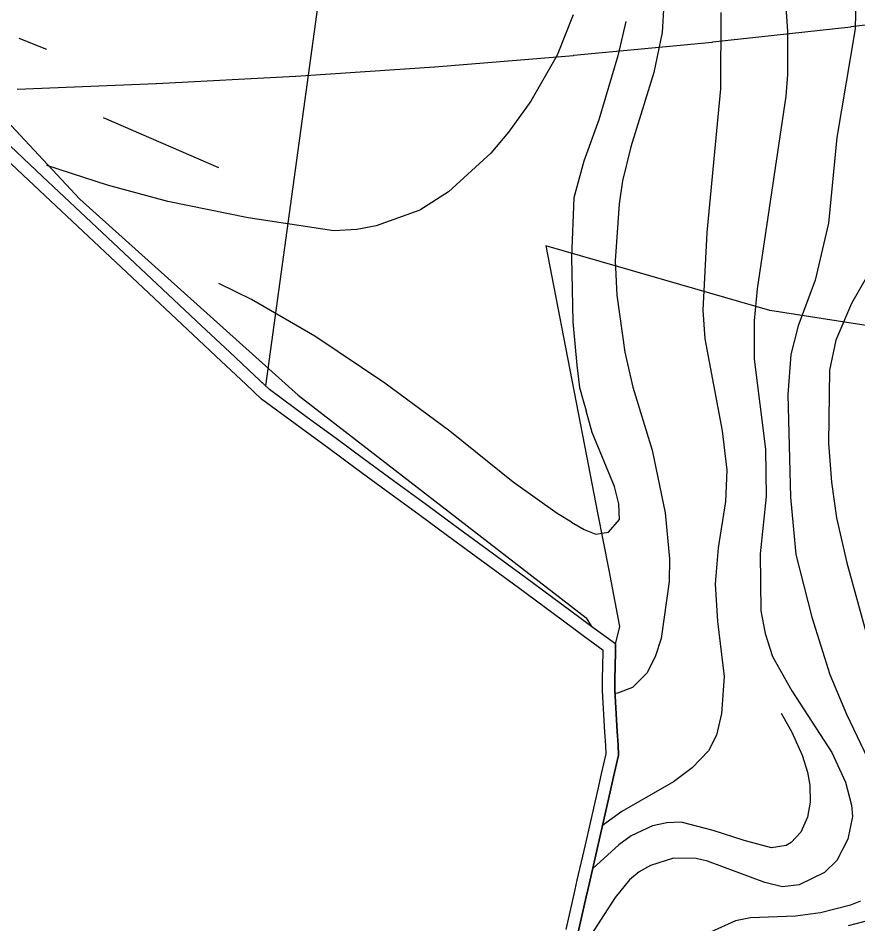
# Model space of a CAD drawing. Extents: x -758499 to -754160, y -1175205 to -1172032.
# Drawn here: x -757833.3 to -757493.9, y -1173360.7 to -1172994.5 of the extents above; entities that cross this region are included whole.
import ezdxf

# ---------------------------------------------------------------- set-up
doc = ezdxf.new("R2010")
doc.units = 0
for name, color, linetype in [('A061_PodUz_p', 7, 'Continuous'), ('A102_LetVysk_op', 7, 'Continuous'), ('A106_TuristT_l', 7, 'Continuous'), ('HRANICE řešeného území', 7, 'Continuous'), ('PLOCHY NL lesní', 7, 'Continuous'), ('vrstevnice', 7, 'Continuous'), ('ÚSES LBC jako součást RBK', 7, 'Continuous')]:
    doc.layers.add(name, color=color, linetype=linetype)

msp = doc.modelspace()

# ---------------------------------------------------------------- linework, layer by layer
at = {"layer": 'A061_PodUz_p'}
msp.add_line((-757690.69, -1172833.04), (-757733.33, -1173143.14), dxfattribs=at)
msp.add_lwpolyline([(-757733.33, -1173143.14), (-757737.88, -1173138.87), (-757747.81, -1173129.54), (-757759.16, -1173118.88), (-757779.39, -1173099.89), (-757799.29, -1173081.21), (-757823.43, -1173058.54), (-757844.49, -1173038.77)], dxfattribs=at)
at = {"layer": 'A102_LetVysk_op'}
for p, q in [((-757496.54, -1172997.94), (-757440.8, -1172991)), ((-757552.56, -1173004.13), (-757496.73, -1172997.97)), ((-757496.73, -1172997.97), (-757496.54, -1172997.94)), ((-757608.67, -1173009.53), (-757552.74, -1173004.15)), ((-757552.74, -1173004.15), (-757552.56, -1173004.13)), ((-757664.85, -1173014.13), (-757608.84, -1173009.54)), ((-757608.84, -1173009.54), (-757608.67, -1173009.53)), ((-757721.09, -1173017.95), (-757665.01, -1173014.15)), ((-757665.01, -1173014.15), (-757664.85, -1173014.13)), ((-757777.38, -1173020.97), (-757721.24, -1173017.96)), ((-757721.24, -1173017.96), (-757721.09, -1173017.95)), ((-757833.7, -1173023.2), (-757777.51, -1173020.98)), ((-757777.51, -1173020.98), (-757777.38, -1173020.97))]:
    msp.add_line(p, q, dxfattribs=at)
at = {"layer": 'A106_TuristT_l'}
for p, q in [((-757892.58, -1172977.63), (-757808.34, -1173067.73)), ((-757808.34, -1173067.73), (-757720.12, -1173146.95)), ((-757720.12, -1173146.95), (-757603.76, -1173236.99)), ((-757603.76, -1173236.99), (-757601.56, -1173240.4))]:
    msp.add_line(p, q, dxfattribs=at)
at = {"layer": 'HRANICE řešeného území'}
for points in [[(-757606.97, -1173364.05), (-757603.71, -1173349.76), (-757602.41, -1173344.07), (-757599.15, -1173329.84), (-757597.79, -1173323.89), (-757594, -1173307.28), (-757592.6, -1173301.17), (-757590.6, -1173292.4), (-757590.83, -1173288.28), (-757591.14, -1173282.92), (-757592.08, -1173266.2), (-757592.17, -1173264.67), (-757592.09, -1173261.67), (-757591.82, -1173251.11), (-757591.73, -1173247.62), (-757601.92, -1173240.13), (-757605.7, -1173237.35), (-757614.05, -1173231.2), (-757628.15, -1173220.83), (-757656.81, -1173199.75), (-757668.3, -1173191.3), (-757681.57, -1173181.54), (-757693.69, -1173172.63), (-757704.77, -1173164.48), (-757716.42, -1173155.91), (-757731.69, -1173144.68), (-757737.88, -1173138.87), (-757747.81, -1173129.54), (-757759.16, -1173118.88), (-757779.39, -1173099.89), (-757799.29, -1173081.21), (-757823.43, -1173058.54), (-757844.49, -1173038.77)], [(-757611.84, -1173362.94), (-757608.58, -1173348.65), (-757607.28, -1173342.95), (-757604.02, -1173328.72), (-757602.66, -1173322.78), (-757598.87, -1173306.17), (-757597.47, -1173300.06), (-757595.63, -1173291.98), (-757595.82, -1173288.56), (-757596.13, -1173283.2), (-757597.07, -1173266.49), (-757597.17, -1173264.75), (-757597.09, -1173261.54), (-757596.82, -1173250.98), (-757596.8, -1173250.1), (-757604.88, -1173244.16), (-757608.66, -1173241.38), (-757617.01, -1173235.23), (-757631.11, -1173224.86), (-757659.77, -1173203.78), (-757671.26, -1173195.33), (-757684.53, -1173185.57), (-757696.65, -1173176.66), (-757707.73, -1173168.51), (-757719.38, -1173159.94), (-757734.89, -1173148.53), (-757741.3, -1173142.51), (-757751.23, -1173133.18), (-757762.58, -1173122.53), (-757782.81, -1173103.54), (-757802.71, -1173084.86), (-757826.85, -1173062.19), (-757847.91, -1173042.42)]]:
    msp.add_lwpolyline(points, dxfattribs=at)
at = {"layer": 'PLOCHY NL lesní'}
msp.add_lwpolyline([(-757606.97, -1173364.05), (-757603.71, -1173349.76), (-757602.41, -1173344.07), (-757599.15, -1173329.84), (-757597.79, -1173323.89), (-757594, -1173307.28), (-757592.6, -1173301.17), (-757590.6, -1173292.4), (-757590.83, -1173288.28), (-757591.14, -1173282.92), (-757592.08, -1173266.2), (-757592.17, -1173264.67), (-757592.09, -1173261.67), (-757591.82, -1173251.11), (-757591.73, -1173247.62), (-757601.92, -1173240.13), (-757605.7, -1173237.35), (-757614.05, -1173231.2), (-757628.15, -1173220.83), (-757656.81, -1173199.75), (-757668.3, -1173191.3), (-757681.57, -1173181.54), (-757693.69, -1173172.63), (-757704.77, -1173164.48), (-757716.42, -1173155.91), (-757731.69, -1173144.68), (-757737.88, -1173138.87), (-757747.81, -1173129.54), (-757759.16, -1173118.88), (-757779.39, -1173099.89), (-757799.29, -1173081.21), (-757823.43, -1173058.54), (-757844.49, -1173038.77)], dxfattribs=at)
at = {"layer": 'vrstevnice'}
for p, q in [((-757523.3, -1172985.86), (-757522.29, -1172999.71)), ((-757494.58, -1172984.27), (-757495.01, -1172998.85)), ((-757494.58, -1172984.27), (-757495.01, -1172998.85)), ((-757572.37, -1172988.74), (-757572.95, -1173000.29)), ((-757572.37, -1172988.74), (-757572.95, -1173000.29)), ((-757608.91, -1172993.13), (-757615.45, -1173009.41)), ((-757608.91, -1172993.13), (-757615.45, -1173009.41)), ((-757549.28, -1172992.21), (-757549.42, -1173023.09)), ((-757549.28, -1172992.21), (-757549.42, -1173023.09)), ((-757587.62, -1172995.84), (-757590.93, -1173009.78)), ((-757572.95, -1173000.29), (-757576.41, -1173016.45)), ((-757572.95, -1173000.29), (-757576.41, -1173016.45)), ((-757522.29, -1172999.71), (-757522.29, -1173017.32)), ((-757495.01, -1172998.85), (-757502.37, -1173042.72)), ((-757495.01, -1172998.85), (-757502.37, -1173042.72)), ((-757821.67, -1173007.15), (-757832.96, -1173002.72)), ((-757821.67, -1173007.15), (-757832.96, -1173002.72)), ((-757615.45, -1173009.41), (-757626.06, -1173028.01)), ((-757615.45, -1173009.41), (-757626.06, -1173028.01)), ((-757590.93, -1173009.78), (-757598.59, -1173035.57)), ((-757576.41, -1173016.45), (-757585.65, -1173046.47)), ((-757576.41, -1173016.45), (-757585.65, -1173046.47)), ((-757522.29, -1173017.32), (-757523.01, -1173025.98)), ((-757549.42, -1173023.09), (-757554.91, -1173081.11)), ((-757549.42, -1173023.09), (-757554.91, -1173081.11)), ((-757626.06, -1173028.01), (-757635.07, -1173040.66)), ((-757626.06, -1173028.01), (-757635.07, -1173040.66)), ((-757523.01, -1173025.98), (-757534.56, -1173103.91)), ((-757752.2, -1173054.97), (-757798.75, -1173034.84)), ((-757598.59, -1173035.57), (-757604.69, -1173052.28)), ((-757635.07, -1173040.66), (-757642.19, -1173049.09)), ((-757635.07, -1173040.66), (-757642.19, -1173049.09)), ((-757502.37, -1173042.72), (-757505.69, -1173077.36)), ((-757502.37, -1173042.72), (-757505.69, -1173077.36)), ((-757642.19, -1173049.09), (-757659.34, -1173064.78)), ((-757642.19, -1173049.09), (-757659.34, -1173064.78)), ((-757585.65, -1173046.47), (-757588.97, -1173060.33)), ((-757585.65, -1173046.47), (-757588.97, -1173060.33)), ((-757604.69, -1173052.28), (-757608.73, -1173067.14)), ((-757797.26, -1173062.02), (-757821.67, -1173054.03)), ((-757797.26, -1173062.02), (-757821.67, -1173054.03)), ((-757588.97, -1173060.33), (-757590.41, -1173069.57)), ((-757588.97, -1173060.33), (-757590.41, -1173069.57)), ((-757772.84, -1173068.56), (-757797.26, -1173062.02)), ((-757772.84, -1173068.56), (-757797.26, -1173062.02)), ((-757659.34, -1173064.78), (-757670.95, -1173072.09)), ((-757659.34, -1173064.78), (-757670.95, -1173072.09)), ((-757608.73, -1173067.14), (-757609.63, -1173091.09)), ((-757740.29, -1173075.25), (-757772.84, -1173068.56)), ((-757740.29, -1173075.25), (-757772.84, -1173068.56)), ((-757590.41, -1173069.57), (-757592, -1173092.66)), ((-757590.41, -1173069.57), (-757592, -1173092.66)), ((-757705.7, -1173080.48), (-757740.29, -1173075.25)), ((-757705.7, -1173080.48), (-757740.29, -1173075.25)), ((-757670.95, -1173072.09), (-757688.55, -1173078.44)), ((-757670.95, -1173072.09), (-757688.55, -1173078.44)), ((-757688.55, -1173078.44), (-757696.4, -1173079.9)), ((-757688.55, -1173078.44), (-757696.4, -1173079.9)), ((-757505.69, -1173077.36), (-757511.18, -1173100.45)), ((-757505.69, -1173077.36), (-757511.18, -1173100.45)), ((-757696.4, -1173079.9), (-757705.7, -1173080.48)), ((-757696.4, -1173079.9), (-757705.7, -1173080.48)), ((-757554.91, -1173081.11), (-757556.5, -1173112.57)), ((-757554.91, -1173081.11), (-757556.5, -1173112.57)), ((-757609.63, -1173091.09), (-757609.05, -1173117.25)), ((-757592, -1173092.66), (-757591.28, -1173106.51)), ((-757592, -1173092.66), (-757591.28, -1173106.51)), ((-757485.63, -1173090.93), (-757496.46, -1173109.83)), ((-757485.63, -1173090.93), (-757496.46, -1173109.83)), ((-757511.18, -1173100.45), (-757517.96, -1173118.92)), ((-757511.18, -1173100.45), (-757517.96, -1173118.92)), ((-757738.98, -1173108.24), (-757752.2, -1173101.84)), ((-757534.56, -1173103.91), (-757535.86, -1173116.9)), ((-757713.4, -1173123.06), (-757738.98, -1173108.24)), ((-757591.28, -1173106.51), (-757588.1, -1173129.6)), ((-757591.28, -1173106.51), (-757588.1, -1173129.6)), ((-757496.46, -1173109.83), (-757502.81, -1173124.7)), ((-757496.46, -1173109.83), (-757502.81, -1173124.7)), ((-757556.5, -1173112.57), (-757555.77, -1173124.12)), ((-757556.5, -1173112.57), (-757555.77, -1173124.12)), ((-757609.05, -1173117.25), (-757607.44, -1173134.73)), ((-757535.86, -1173116.9), (-757535.86, -1173132.35)), ((-757517.96, -1173118.92), (-757520.99, -1173130.47)), ((-757517.96, -1173118.92), (-757520.99, -1173130.47)), ((-757685.05, -1173142.06), (-757713.4, -1173123.06)), ((-757555.77, -1173124.12), (-757548.7, -1173161.36)), ((-757555.77, -1173124.12), (-757548.7, -1173161.36)), ((-757502.81, -1173124.7), (-757505.4, -1173136.82)), ((-757502.81, -1173124.7), (-757505.4, -1173136.82)), ((-757588.1, -1173129.6), (-757584.78, -1173143.75)), ((-757588.1, -1173129.6), (-757584.78, -1173143.75)), ((-757520.99, -1173130.47), (-757522.15, -1173146.63)), ((-757520.99, -1173130.47), (-757522.15, -1173146.63)), ((-757535.86, -1173132.35), (-757531.25, -1173168.73)), ((-757607.44, -1173134.73), (-757606.44, -1173143.86)), ((-757505.4, -1173136.82), (-757505.69, -1173166.26)), ((-757505.4, -1173136.82), (-757505.69, -1173166.26)), ((-757658.76, -1173161.43), (-757685.05, -1173142.06)), ((-757606.44, -1173143.86), (-757604.87, -1173149.11)), ((-757584.78, -1173143.75), (-757576.99, -1173169.15)), ((-757584.78, -1173143.75), (-757576.99, -1173169.15)), ((-757522.15, -1173146.63), (-757521.14, -1173188.2)), ((-757522.15, -1173146.63), (-757521.14, -1173188.2)), ((-757604.87, -1173149.11), (-757603.65, -1173153.31)), ((-757601.29, -1173162.04), (-757603.65, -1173153.31)), ((-757633.18, -1173182.07), (-757658.76, -1173161.43)), ((-757592.29, -1173183.87), (-757601.29, -1173162.04)), ((-757548.7, -1173161.36), (-757546.83, -1173177.23)), ((-757548.7, -1173161.36), (-757546.83, -1173177.23)), ((-757505.69, -1173166.26), (-757504.54, -1173182.14)), ((-757505.69, -1173166.26), (-757504.54, -1173182.14)), ((-757576.99, -1173169.15), (-757571.79, -1173194.55)), ((-757576.99, -1173169.15), (-757571.79, -1173194.55)), ((-757531.25, -1173168.73), (-757530.95, -1173187.91)), ((-757546.83, -1173177.23), (-757547.4, -1173189.93)), ((-757546.83, -1173177.23), (-757547.4, -1173189.93)), ((-757615.43, -1173194.8), (-757633.18, -1173182.07)), ((-757590.56, -1173190.8), (-757592.29, -1173183.87)), ((-757504.54, -1173182.14), (-757502.52, -1173196.57)), ((-757504.54, -1173182.14), (-757502.52, -1173196.57)), ((-757530.95, -1173187.91), (-757533.4, -1173211)), ((-757521.14, -1173188.2), (-757518.97, -1173211.29)), ((-757521.14, -1173188.2), (-757518.97, -1173211.29)), ((-757590.27, -1173197.15), (-757590.56, -1173190.8)), ((-757547.4, -1173189.93), (-757550.29, -1173208.69)), ((-757547.4, -1173189.93), (-757550.29, -1173208.69)), ((-757609.62, -1173198.29), (-757615.43, -1173194.8)), ((-757571.79, -1173194.55), (-757570.06, -1173213.02)), ((-757571.79, -1173194.55), (-757570.06, -1173213.02)), ((-757609.62, -1173198.29), (-757604.53, -1173201.27)), ((-757594.74, -1173202.34), (-757590.27, -1173197.15)), ((-757502.52, -1173196.57), (-757498.33, -1173214.75)), ((-757502.52, -1173196.57), (-757498.33, -1173214.75)), ((-757604.53, -1173201.27), (-757599.79, -1173203.06)), ((-757599.79, -1173203.06), (-757594.74, -1173202.34)), ((-757550.29, -1173208.69), (-757551.59, -1173223.13)), ((-757550.29, -1173208.69), (-757551.59, -1173223.13)), ((-757533.4, -1173211), (-757533.11, -1173234.09)), ((-757570.06, -1173213.02), (-757570.21, -1173222.26)), ((-757570.06, -1173213.02), (-757570.21, -1173222.26)), ((-757518.97, -1173211.29), (-757512.48, -1173236.69)), ((-757518.97, -1173211.29), (-757512.48, -1173236.69)), ((-757498.33, -1173214.75), (-757489.96, -1173245.06)), ((-757498.33, -1173214.75), (-757489.96, -1173245.06)), ((-757570.21, -1173222.26), (-757573.38, -1173245.35)), ((-757570.21, -1173222.26), (-757573.38, -1173245.35)), ((-757551.59, -1173223.13), (-757550.58, -1173238.42)), ((-757551.59, -1173223.13), (-757550.58, -1173238.42)), ((-757533.11, -1173234.09), (-757531.38, -1173243.33)), ((-757512.48, -1173236.69), (-757505.26, -1173259.78)), ((-757512.48, -1173236.69), (-757505.26, -1173259.78)), ((-757550.58, -1173238.42), (-757547.98, -1173260.65)), ((-757550.58, -1173238.42), (-757547.98, -1173260.65)), ((-757531.38, -1173243.33), (-757528.35, -1173252.57)), ((-757573.38, -1173245.35), (-757575.69, -1173252.28)), ((-757573.38, -1173245.35), (-757575.69, -1173252.28)), ((-757575.69, -1173252.28), (-757579.01, -1173259.21)), ((-757575.69, -1173252.28), (-757579.01, -1173259.21)), ((-757528.35, -1173252.57), (-757520.56, -1173266.42)), ((-757579.01, -1173259.21), (-757584.93, -1173265.12)), ((-757579.01, -1173259.21), (-757584.93, -1173265.12)), ((-757547.98, -1173260.65), (-757548.99, -1173275.66)), ((-757547.98, -1173260.65), (-757548.99, -1173275.66)), ((-757505.26, -1173259.78), (-757498.48, -1173275.95)), ((-757505.26, -1173259.78), (-757498.48, -1173275.95)), ((-757584.93, -1173265.12), (-757590.99, -1173267.43)), ((-757584.93, -1173265.12), (-757590.99, -1173267.43)), ((-757590.99, -1173267.43), (-757592, -1173267.58)), ((-757590.99, -1173267.43), (-757592, -1173267.58)), ((-757520.56, -1173266.42), (-757504.39, -1173291.39)), ((-757548.99, -1173275.66), (-757551.01, -1173284.32)), ((-757548.99, -1173275.66), (-757551.01, -1173284.32)), ((-757524.9, -1173275.49), (-757520.51, -1173283.16)), ((-757498.48, -1173275.95), (-757488.52, -1173296.73)), ((-757498.48, -1173275.95), (-757488.52, -1173296.73)), ((-757551.01, -1173284.32), (-757554.19, -1173290.67)), ((-757551.01, -1173284.32), (-757554.19, -1173290.67)), ((-757520.51, -1173283.16), (-757516.37, -1173292.4)), ((-757554.19, -1173290.67), (-757560.82, -1173297.6)), ((-757554.19, -1173290.67), (-757560.82, -1173297.6)), ((-757504.39, -1173291.39), (-757498.91, -1173303.37)), ((-757516.37, -1173292.4), (-757514.21, -1173299.33)), ((-757560.82, -1173297.6), (-757568.47, -1173303.22)), ((-757560.82, -1173297.6), (-757568.47, -1173303.22)), ((-757514.21, -1173299.33), (-757513.34, -1173304.52)), ((-757568.47, -1173303.22), (-757589.26, -1173315.2)), ((-757568.47, -1173303.22), (-757589.26, -1173315.2)), ((-757513.34, -1173304.52), (-757513.2, -1173311.45)), ((-757498.91, -1173303.37), (-757496.46, -1173312.61)), ((-757513.2, -1173311.45), (-757514.21, -1173317.51)), ((-757496.46, -1173312.61), (-757496.02, -1173317.22)), ((-757589.26, -1173315.2), (-757597.1, -1173320.87)), ((-757589.26, -1173315.2), (-757597.1, -1173320.87)), ((-757496.02, -1173317.22), (-757497.9, -1173326.46)), ((-757576.84, -1173320.98), (-757585.5, -1173325.02)), ((-757571.07, -1173319.82), (-757576.84, -1173320.98)), ((-757565.3, -1173319.53), (-757571.07, -1173319.82)), ((-757552.31, -1173322.85), (-757565.3, -1173319.53)), ((-757514.21, -1173317.51), (-757516.95, -1173323.57)), ((-757539.9, -1173326.89), (-757552.31, -1173322.85)), ((-757516.95, -1173323.57), (-757520.85, -1173327.76)), ((-757585.5, -1173325.02), (-757590.56, -1173328.77)), ((-757528.79, -1173329.92), (-757539.9, -1173326.89)), ((-757520.85, -1173327.76), (-757522.87, -1173328.91)), ((-757497.9, -1173326.46), (-757502.4, -1173335.02)), ((-757590.56, -1173328.77), (-757601.07, -1173338.22)), ((-757522.87, -1173328.91), (-757528.79, -1173329.92)), ((-757568.47, -1173334.11), (-757577.71, -1173337)), ((-757559.24, -1173334.25), (-757568.47, -1173334.11)), ((-757554.62, -1173335.26), (-757559.24, -1173334.25)), ((-757531.53, -1173343.92), (-757554.62, -1173335.26)), ((-757502.4, -1173335.02), (-757507.34, -1173339.95)), ((-757577.71, -1173337), (-757582.33, -1173339.59)), ((-757586.23, -1173342.91), (-757592, -1173349.99)), ((-757582.33, -1173339.59), (-757586.23, -1173342.91)), ((-757507.34, -1173339.95), (-757517.67, -1173344.93)), ((-757524.31, -1173345.66), (-757531.53, -1173343.92)), ((-757517.67, -1173344.93), (-757524.31, -1173345.66)), ((-757592, -1173349.99), (-757602.1, -1173365.57)), ((-757496.89, -1173353.16), (-757509.01, -1173356.19)), ((-757496.89, -1173353.16), (-757509.01, -1173356.19)), ((-757492.85, -1173351.43), (-757496.89, -1173353.16)), ((-757492.85, -1173351.43), (-757496.89, -1173353.16)), ((-757519.12, -1173357.49), (-757537.3, -1173358.21)), ((-757519.12, -1173357.49), (-757537.3, -1173358.21)), ((-757509.01, -1173356.19), (-757519.12, -1173357.49)), ((-757509.01, -1173356.19), (-757519.12, -1173357.49)), ((-757480.92, -1173357.08), (-757497.76, -1173361.39)), ((-757543.36, -1173359.37), (-757553.46, -1173363.99)), ((-757543.36, -1173359.37), (-757553.46, -1173363.99)), ((-757537.3, -1173358.21), (-757543.36, -1173359.37)), ((-757537.3, -1173358.21), (-757543.36, -1173359.37))]:
    msp.add_line(p, q, dxfattribs=at)
at = {"layer": 'ÚSES LBC jako součást RBK'}
msp.add_lwpolyline([(-757481.91, -1173120.13), (-757529.46, -1173112.73), (-757584.04, -1173096.94), (-757620, -1173086.56), (-757620, -1173086.56), (-757615.97, -1173107.37), (-757612.04, -1173127.63), (-757607.73, -1173149.87), (-757603.56, -1173171.41), (-757599.09, -1173194.48), (-757594.6, -1173217.67), (-757590.2, -1173240.4), (-757591.92, -1173247.54), (-757591.82, -1173251.11), (-757592.09, -1173261.67), (-757592.17, -1173264.67), (-757592.08, -1173266.2), (-757591.14, -1173282.92), (-757590.83, -1173288.28), (-757590.6, -1173292.4), (-757592.6, -1173301.17), (-757594, -1173307.28), (-757597.79, -1173323.89), (-757599.15, -1173329.84), (-757602.41, -1173344.07), (-757603.71, -1173349.76), (-757606.97, -1173364.05)], dxfattribs=at)

doc.saveas('drawing.dxf')
